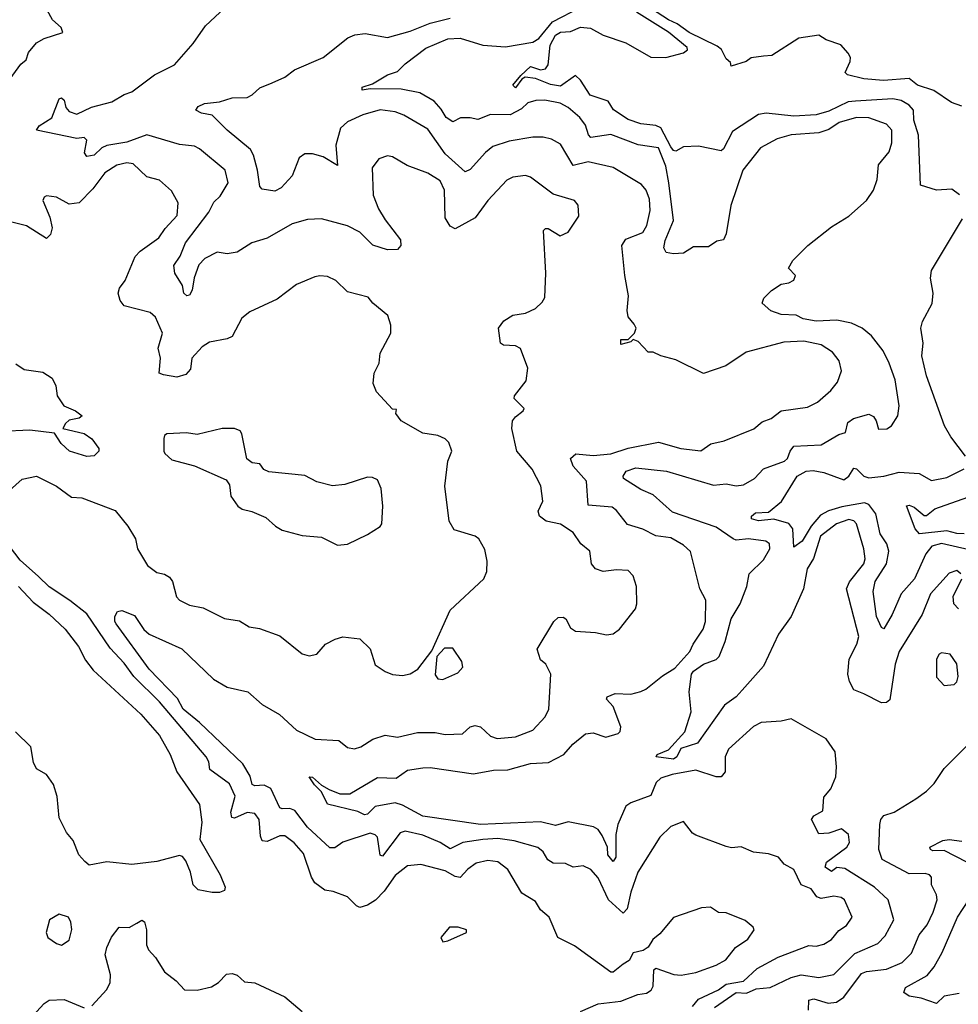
# Model space of a CAD drawing. Extents: x 1268547 to 1425625, y 515768 to 616754.
# Tile 336 of 507: x 1359758 to 1363501, y 578318 to 582246. Entities that reach past the tile are written whole.
import ezdxf

# ---------------------------------------------------------------- set-up
doc = ezdxf.new("R2010")
doc.units = 0

msp = doc.modelspace()

# ---------------------------------------------------------------- linework, layer by layer
at = {"layer": '0CON10XD'}
for points in [[(1359720, 582010), (1359761.9, 582068.1), (1359783.3, 582085), (1359793.3, 582115), (1359825, 582153.3), (1359855, 582171.2), (1359930, 582195), (1359922.5, 582215), (1359888.8, 582245), (1359838.2, 582338.2)], [(1360557.9, 581542.1), (1360589.3, 581595), (1360576.9, 581645), (1360475, 581731.1), (1360455, 581740.9), (1360395, 581747.4), (1360265, 581786.6), (1360185, 581757.2), (1360105, 581744), (1360085, 581733.8), (1360054.6, 581705), (1360025, 581699.3), (1360015.8, 581715), (1360025.9, 581765), (1360015.1, 581775.1), (1359985, 581772.2), (1359824.3, 581805), (1359835, 581822.2), (1359885.9, 581854.1), (1359915, 581930.4), (1359925, 581934.5), (1359934.5, 581925), (1359941.8, 581895), (1359955, 581880), (1359985, 581869.2), (1360043.7, 581896.4), (1360125, 581917.9), (1360175, 581947.8), (1360205, 581958.2), (1360295, 582026.2), (1360375, 582066), (1360449.1, 582150.9), (1360498.8, 582221.2), (1360615, 582330)], [(1363178.3, 581608.3), (1363183.6, 581666.4), (1363225, 581718.8), (1363236.1, 581753.9), (1363236.2, 581805), (1363215, 581828.6), (1363145, 581854.3), (1363095, 581855.8), (1363025.6, 581835), (1362985, 581807.3), (1362945.5, 581794.5), (1362835, 581786.3), (1362779.2, 581770.8), (1362713.1, 581735), (1362642, 581645), (1362594, 581505), (1362575, 581391.2), (1362565, 581368), (1362538.3, 581361.7), (1362505, 581340), (1362445, 581339.2), (1362405.5, 581314.5), (1362365, 581311.9), (1362336.8, 581316.8), (1362327.3, 581335), (1362332.8, 581365), (1362365.2, 581445), (1362347.1, 581595), (1362335, 581660.8), (1362305, 581734.1), (1362225, 581746.8), (1362115, 581787.5), (1362035.3, 581775.3), (1362026.4, 581786.4), (1362014.7, 581825), (1361992.4, 581855), (1361945, 581894.7), (1361912.8, 581912.8), (1361852.5, 581925), (1361816.5, 581923.5), (1361785, 581914.5), (1361759.4, 581890.6), (1361714.2, 581865.8), (1361635, 581867.1), (1361585, 581847.5), (1361555, 581854.5), (1361516.3, 581853.7), (1361485, 581838.1), (1361458.7, 581855), (1361439.1, 581889.1), (1361411.1, 581921.1), (1361353.2, 581953.2), (1361278.8, 581968.8), (1361155, 581970.4), (1361124, 581965), (1361123.6, 581976.4), (1361165, 581990.4), (1361225, 582025.3), (1361265, 582038.4), (1361295, 582068.9), (1361378.2, 582131.8), (1361465, 582169.6), (1361515, 582171.3), (1361605, 582143.8), (1361695, 582137.1), (1361805, 582156.1), (1361828.9, 582171.1), (1361883.2, 582236.8), (1361995.4, 582295)], [(1363515, 581900.4), (1363474.4, 581915), (1363403.5, 581963.5), (1363339.2, 581985), (1363305, 582010.8), (1363203.7, 582003.7), (1363125, 582010), (1363060, 582025), (1363050, 582035), (1363070.7, 582079.3), (1363071.2, 582095), (1363062.3, 582112.3), (1363032.5, 582145), (1362975, 582165.8), (1362945, 582184), (1362865, 582171.9), (1362757, 582103), (1362725, 582100), (1362675, 582094), (1362655, 582079.4), (1362595, 582060), (1362592.5, 582075), (1362575, 582090), (1362556.4, 582126.4), (1362539.8, 582139.8), (1362428.2, 582195), (1362379.7, 582229.7), (1362345, 582245.4), (1362236.5, 582315)], [(1362529.6, 578305), (1362615, 578364.6), (1362657.1, 578362.9), (1362695, 578379.5), (1362751.2, 578385), (1362835.2, 578424.8), (1362874.8, 578435.2), (1362945, 578425.3), (1363005, 578437.3), (1363089.1, 578520.9), (1363180.1, 578559.9), (1363209.4, 578590.6), (1363244.4, 578655), (1363222.3, 578735), (1363167.1, 578785), (1363049, 578859), (1363016.9, 578863.1), (1362995, 578847.3), (1362970.5, 578865), (1362975.3, 578885), (1363056.4, 578945), (1363066.9, 578963.1), (1363063.3, 578995), (1363035, 579018.2), (1362985, 579000.4), (1362945, 578997.5), (1362915.6, 579055), (1362925, 579070), (1362960.9, 579089.1), (1362965.4, 579144.6), (1362993.2, 579176.8), (1363012.5, 579225), (1363016, 579265), (1363010.8, 579325), (1362975, 579377.5), (1362835, 579456.2), (1362795, 579447.5), (1362715, 579442.5), (1362685, 579425.8), (1362584.7, 579335.3), (1362571.8, 579305), (1362571.1, 579245), (1362555, 579225.5), (1362535, 579225.3), (1362455, 579251.8), (1362360.6, 579235), (1362315, 579220.2), (1362296.8, 579203.2), (1362275, 579151.5), (1362195, 579121.4), (1362175, 579108.2), (1362143, 579035), (1362135.8, 578995), (1362135.6, 578905), (1362125, 578887.8), (1362104.1, 578914.1), (1362101.6, 578945), (1362080.9, 578990.9), (1362065, 579015.3), (1362046.2, 579026.1), (1361945, 579045.8), (1361895, 579030.7), (1361835, 579045.7), (1361595, 579034.8), (1361365, 579068.4), (1361285, 579112.8), (1361255, 579121.2), (1361175, 579107.1), (1361145, 579076.9), (1361133.3, 579073.3), (1361106.5, 579086.5), (1360985.7, 579115.7), (1360961.4, 579165), (1360933, 579193), (1360912.9, 579225), (1360925, 579224), (1360961.6, 579191.6), (1360992.5, 579175), (1361035, 579157.3), (1361075, 579157.9), (1361185, 579223.3), (1361259.4, 579220.6), (1361305, 579252.2), (1361365, 579261.1), (1361395, 579263.1), (1361567.1, 579237.1), (1361647.7, 579252.3), (1361705, 579253.6), (1361795, 579278.4), (1361867.5, 579282.5), (1361927.5, 579315), (1361963.9, 579356.1), (1362015, 579396.3), (1362045, 579400.5), (1362095, 579384.1), (1362145, 579398.8), (1362153.3, 579406.7), (1362155.4, 579425), (1362125.3, 579505.3), (1362098, 579535), (1362101.2, 579545), (1362132.4, 579557.6), (1362195, 579554.6), (1362235, 579565.5), (1362255.3, 579574.7), (1362321.4, 579628.6), (1362370.6, 579659.4), (1362430.6, 579725), (1362443.5, 579755), (1362484.4, 579815), (1362493.1, 579845), (1362495, 579930), (1362470, 579975), (1362433.8, 580123.8), (1362405, 580149.1), (1362355, 580179.2), (1362295, 580186.3), (1362243.1, 580213.1), (1362181.5, 580231.5), (1362137.9, 580287.9), (1362120.9, 580300.9), (1362025, 580309.1), (1362018.6, 580405), (1361965.6, 580465), (1361954.4, 580495), (1361975.6, 580514.4), (1362045, 580507.3), (1362115, 580513.3), (1362185, 580536.9), (1362305, 580560.9), (1362395, 580535.4), (1362474.5, 580525.5), (1362515, 580554), (1362567.5, 580565), (1362685.9, 580614.1), (1362718.7, 580641.3), (1362754.7, 580655.3), (1362795, 580685.4), (1362899.6, 580700.4), (1362940.2, 580719.8), (1362993.3, 580766.7), (1363020, 580800), (1363035.6, 580845), (1363026.4, 580885), (1362999.1, 580919.1), (1362955, 580949.1), (1362885, 580963.5), (1362805, 580958.7), (1362655, 580919.6), (1362574.2, 580865), (1362485, 580833.8), (1362375, 580888.6), (1362314.5, 580904.5), (1362285, 580918.8), (1362265, 580920), (1362225, 580962.5), (1362205, 580970), (1362195, 580960), (1362155, 580950), (1362155, 580970), (1362185, 580970), (1362210, 580995), (1362216.7, 581015), (1362208.3, 581031.7), (1362185, 581060), (1362180, 581085), (1362185.5, 581144.5), (1362170.9, 581225), (1362160, 581345), (1362175, 581370.5), (1362242.7, 581397.3), (1362259.5, 581425), (1362272.9, 581485), (1362269.1, 581529.1), (1362256.4, 581565), (1362237.6, 581587.6), (1362125, 581656.2), (1362025, 581679), (1361965, 581664.2), (1361915, 581749.1), (1361878.8, 581768.8), (1361845, 581776.8), (1361805, 581777.1), (1361709.4, 581760.6), (1361645, 581739.3), (1361615, 581716.4), (1361555, 581647.8), (1361535, 581638.9), (1361455, 581710.5), (1361385, 581808.8), (1361290, 581865), (1361255, 581878.4), (1361195, 581885.9), (1361126.2, 581866.2), (1361065, 581838.8), (1361037.6, 581812.4), (1361018.5, 581745), (1361025.5, 581664.5), (1360968.3, 581698.2), (1360925, 581710.3), (1360895, 581710.4), (1360872.1, 581695), (1360845, 581623.1), (1360800.8, 581575), (1360775, 581561.9), (1360725, 581570), (1360715, 581580), (1360706.5, 581645), (1360690.5, 581705), (1360677.9, 581727.9), (1360584.6, 581804.6), (1360525.3, 581865.3), (1360482.2, 581872.2), (1360460.8, 581885), (1360470.1, 581899.9), (1360495, 581911.3), (1360555, 581917.5), (1360605, 581934), (1360665, 581935.8), (1360685, 581945.8), (1360715.6, 581974.4), (1360765, 581994.4), (1360815, 582016.4), (1360854.3, 582045), (1360968.1, 582095), (1361067, 582173), (1361095, 582185.6), (1361135, 582190.6), (1361225, 582174.5), (1361315, 582200), (1361395, 582231.2), (1361475, 582251.6)], [(1361757.1, 582022.9), (1361795, 582058.8), (1361835, 582045.9), (1361855, 582049.1), (1361865.2, 582065), (1361873.6, 582143.6), (1361895, 582183.3), (1361915, 582195.6), (1361955, 582198.8), (1361995, 582215.9), (1362035, 582211.7), (1362085, 582184.5), (1362175, 582152.7), (1362275, 582095.7), (1362335, 582094.5), (1362405, 582112.9), (1362421.9, 582125), (1362419.5, 582135), (1362345, 582195.3), (1362218.4, 582275)], [(1363506.8, 581546.8), (1363475, 581570), (1363415, 581566), (1363351.2, 581585), (1363342, 581785), (1363323.9, 581845), (1363322.7, 581885), (1363305.5, 581905), (1363273.4, 581923.4), (1363240.4, 581930.4), (1363091.1, 581921.1), (1363062.2, 581917.8), (1362985, 581881.1), (1362934.3, 581865.7), (1362845, 581860.3), (1362735, 581872.3), (1362705, 581867), (1362600.2, 581799.8), (1362565, 581730), (1362555, 581722), (1362465, 581741.2), (1362405, 581738.8), (1362375, 581721.2), (1362365, 581724.2), (1362355, 581737.8), (1362314.6, 581814.6), (1362295, 581823), (1362235, 581829.8), (1362185, 581847.6), (1362125.8, 581885.8), (1362105, 581920), (1362033.6, 581945), (1361994.8, 582004.8), (1361975, 582022.5), (1361915, 581980.5), (1361875, 581987), (1361815, 582011), (1361774.2, 582015.8), (1361761.1, 582008.9), (1361735, 581974.4), (1361724.3, 581985), (1361757.1, 582022.9)], [(1362441.2, 578308.8), (1362465, 578338), (1362544.5, 578375), (1362575, 578398.1), (1362645, 578409.7), (1362698.8, 578461.2), (1362783.4, 578506.6), (1362905, 578553.1), (1362935, 578550.4), (1362965, 578558.4), (1362995, 578576.9), (1363025, 578611.8), (1363055, 578632.2), (1363077.5, 578665), (1363048.1, 578735), (1363034.6, 578744.6), (1363005, 578749.6), (1362955, 578740.5), (1362937, 578747), (1362915, 578778.6), (1362874.4, 578795), (1362846, 578855), (1362807.5, 578877.5), (1362784.2, 578904.2), (1362745, 578917.5), (1362685, 578924.3), (1362635.9, 578945.9), (1362597.3, 578942.7), (1362575, 578947.5), (1362455, 578992.5), (1362441.1, 579001.1), (1362405, 579047.5), (1362355, 579026.7), (1362310.8, 578985), (1362222.7, 578845), (1362194.8, 578765.2), (1362180.6, 578699.4), (1362165, 578680.9), (1362105.6, 578735), (1362065, 578822), (1362035.4, 578855.4), (1362005, 578870), (1361965, 578864.4), (1361935, 578879.5), (1361885, 578880.4), (1361864.2, 578894.2), (1361845, 578925.5), (1361825, 578942.8), (1361730.6, 578970.6), (1361665, 578979.5), (1361605, 578975.5), (1361525, 578963.9), (1361475, 578938.1), (1361435, 578963.7), (1361365, 578992.1), (1361295, 579009.2), (1361275, 579001.5), (1361205, 578908.6), (1361195, 578912.5), (1361185, 578984.4), (1361175, 578994.6), (1361155, 579000.7), (1361046.9, 578965), (1361015, 578942.6), (1360995, 578942), (1360905, 579023.9), (1360855, 579090.8), (1360835, 579099.3), (1360805, 579097.1), (1360795, 579101.8), (1360759, 579179), (1360732.6, 579192.6), (1360695, 579190), (1360685, 579194.5), (1360677.6, 579227.6), (1360647.1, 579277.1), (1360475, 579442.4), (1360409.1, 579495), (1360387.7, 579537.7), (1360273.7, 579655), (1360142.5, 579835), (1360136.7, 579845), (1360137.5, 579865), (1360147.5, 579885), (1360165, 579888.8), (1360215, 579869.2), (1360253.5, 579813.5), (1360274.7, 579794.7), (1360405, 579735.5), (1360530.6, 579615), (1360585, 579582.9), (1360668, 579565), (1360725, 579514.4), (1360793.4, 579473.4), (1360861.5, 579411.5), (1360936, 579376), (1361030.9, 579370.9), (1361065, 579342.5), (1361093, 579337), (1361118.8, 579345), (1361165.8, 579375), (1361215, 579391.2), (1361265, 579383.8), (1361345, 579401.9), (1361415, 579401.8), (1361455, 579394.3), (1361523.3, 579396.7), (1361555, 579424.5), (1361575, 579429.6), (1361595, 579424.5), (1361635, 579387.5), (1361661.7, 579378.3), (1361735, 579384.4), (1361805, 579412), (1361853.3, 579465), (1361868.8, 579495), (1361876.2, 579635), (1361856.7, 579675), (1361835, 579692.5), (1361822, 579735), (1361887.8, 579845), (1361905, 579860.6), (1361925, 579862.9), (1361935.6, 579855), (1361955, 579820), (1361975, 579806.4), (1362055, 579801.5), (1362098.8, 579791.2), (1362125, 579796), (1362150, 579815), (1362213.8, 579895), (1362219.2, 579915), (1362217.5, 579985), (1362205, 580026.7), (1362185, 580048.6), (1362138.7, 580051.3), (1362085, 580044.4), (1362054.6, 580054.6), (1362038.5, 580075), (1362031.9, 580125), (1361995.3, 580155), (1361965, 580200.3), (1361915, 580233.3), (1361858, 580245), (1361830.9, 580265), (1361825.6, 580285), (1361844.6, 580325), (1361836.8, 580386.8), (1361802.1, 580452.1), (1361740, 580525), (1361720.6, 580615), (1361722.7, 580645), (1361735, 580661.9), (1361766.2, 580685), (1361770, 580695), (1361730, 580735), (1361731.2, 580745), (1361778.1, 580805), (1361784.4, 580855), (1361755, 580934.3), (1361735, 580944.4), (1361687.5, 580947.5), (1361675.8, 580955.8), (1361667.1, 581015), (1361689.2, 581045), (1361725, 581066.5), (1361774.5, 581075.5), (1361815, 581093.8), (1361841.7, 581118.3), (1361852.4, 581137.6), (1361856.2, 581235), (1361846.7, 581405), (1361855, 581413.3), (1361865, 581413.3), (1361913, 581383), (1361945, 581397.5), (1361987.5, 581462.5), (1361985.4, 581505.4), (1361971.2, 581525), (1361885, 581549.4), (1361795, 581617.5), (1361775, 581624.2), (1361725, 581617.5), (1361700.8, 581605), (1361625, 581524.5), (1361574.7, 581455.3), (1361495, 581411.2), (1361475, 581421.8), (1361454.7, 581455), (1361452.2, 581565), (1361435, 581602.2), (1361385, 581633.3), (1361303.7, 581663.7), (1361245, 581698.1), (1361225, 581701.9), (1361190, 581690), (1361163.1, 581655), (1361168.2, 581545), (1361188.6, 581491.4), (1361215, 581447.3), (1361277.2, 581367.2), (1361278.3, 581345), (1361265, 581329.5), (1361225, 581327), (1361165.6, 581345.6), (1361115, 581397.9), (1361065, 581423.1), (1360961.3, 581451.3), (1360905, 581448.2), (1360845, 581431.1), (1360745, 581374.3), (1360683.9, 581356.1), (1360625, 581318.9), (1360585, 581311.1), (1360545, 581317.9), (1360496.6, 581293.4), (1360472.4, 581267.6), (1360454.1, 581215.9), (1360445, 581166.2), (1360435, 581146.2), (1360425, 581144), (1360412.2, 581155), (1360407.5, 581185), (1360376.2, 581235), (1360373.1, 581265), (1360398.2, 581301.8), (1360418.6, 581355), (1360512.5, 581477.5), (1360532.7, 581517.3), (1360557.9, 581542.1)], [(1359703.8, 580355), (1359767.7, 580412.3), (1359825, 580424.3), (1359905, 580384.5), (1359965, 580341.5), (1360005, 580337.7), (1360138.2, 580288.2), (1360189.5, 580225), (1360219.5, 580175), (1360227.5, 580135), (1360268.1, 580068.1), (1360305, 580040), (1360335, 580034), (1360355, 580021.2), (1360367.5, 580005), (1360383.1, 579943.1), (1360395, 579930), (1360435, 579910), (1360489.7, 579899.7), (1360575, 579856.7), (1360635, 579847.5), (1360673.6, 579823.6), (1360713.6, 579816.4), (1360795, 579788), (1360885, 579716.2), (1360911.7, 579708.3), (1360942.5, 579715), (1360977.5, 579755), (1361015.9, 579774.1), (1361046.1, 579783.9), (1361115, 579776.2), (1361155.7, 579735.7), (1361175, 579672), (1361215, 579646), (1361245, 579634.2), (1361285, 579629.2), (1361315, 579635.8), (1361345.6, 579655), (1361401.4, 579728.6), (1361475, 579890.6), (1361608.8, 580015), (1361621.2, 580045), (1361622, 580085), (1361612.3, 580132.3), (1361588.8, 580175), (1361575, 580186), (1361490.3, 580210.3), (1361470.8, 580245), (1361452.9, 580385), (1361466, 580485), (1361480.8, 580525), (1361469.4, 580559.4), (1361455, 580573.8), (1361425, 580587.1), (1361365, 580596), (1361278.8, 580645), (1361257.5, 580675), (1361260, 580690), (1361245, 580692.5), (1361181.2, 580761.2), (1361168, 580795), (1361172, 580835), (1361191.4, 580875), (1361195.7, 580915), (1361238.6, 580995), (1361237.4, 581027.4), (1361225.6, 581065), (1361166, 581115), (1361148.1, 581138.1), (1361065, 581160), (1361018.8, 581205), (1360985, 581220.6), (1360955, 581224.3), (1360935, 581219.4), (1360861.1, 581188.9), (1360785, 581130.6), (1360675, 581080), (1360643.8, 581055), (1360605, 580981.4), (1360585, 580971.9), (1360515, 580958.6), (1360485, 580940), (1360444.3, 580895), (1360438.5, 580851.5), (1360420.2, 580829.8), (1360385, 580820), (1360331.2, 580828.8), (1360314, 580835), (1360318.9, 580895), (1360310, 580935), (1360327.5, 580995), (1360299.1, 581059.1), (1360278.1, 581078.1), (1360175, 581104.6), (1360159.1, 581125), (1360151.1, 581155), (1360155.5, 581174.5), (1360178.1, 581205), (1360218.8, 581301.2), (1360237.6, 581322.4), (1360312.5, 581375), (1360337.4, 581412.6), (1360385.6, 581465), (1360389.2, 581515), (1360363, 581563), (1360315, 581605.6), (1360265, 581619.4), (1360210, 581670), (1360185, 581674), (1360145, 581665.3), (1360097.7, 581635), (1360049, 581571), (1359995, 581514.5), (1359955, 581509.2), (1359905, 581538), (1359865, 581542.5), (1359855, 581537.5), (1359850, 581525), (1359878.3, 581458.3), (1359887.1, 581415), (1359881.2, 581388.8), (1359865, 581373.3), (1359785, 581423.3), (1359695, 581446.5)], [(1363511.2, 580035), (1363495, 580048), (1363465, 580038), (1363390, 579955), (1363357.6, 579872.4), (1363265.2, 579725), (1363250.2, 579675), (1363227.7, 579532.3), (1363215, 579522.2), (1363195, 579520.9), (1363124.2, 579555.8), (1363085, 579572), (1363066.9, 579605), (1363060.6, 579635), (1363066.4, 579695), (1363097, 579755), (1363104.8, 579785), (1363055.2, 579975), (1363067.4, 580002.6), (1363124.5, 580075), (1363129.3, 580095), (1363124.1, 580135), (1363095.3, 580235), (1363085, 580246.4), (1363065, 580251.6), (1363016, 580235), (1362951.5, 580185), (1362923.6, 580096.4), (1362898.2, 580055), (1362884.6, 579975), (1362835.3, 579865), (1362784.7, 579795), (1362725, 579667.3), (1362638.8, 579571.2), (1362615, 579544.5), (1362568.3, 579511.8), (1362460.9, 579359.1), (1362395, 579338.9), (1362378.5, 579305), (1362365, 579296.2), (1362296.7, 579305), (1362300.8, 579315), (1362345, 579333.6), (1362410.8, 579405), (1362435.8, 579485), (1362428.5, 579565), (1362437, 579635), (1362445, 579647.1), (1362485, 579675.2), (1362536.1, 579693.9), (1362548.2, 579705), (1362571.8, 579765), (1362595.4, 579855), (1362631, 579915), (1362657.5, 579985), (1362666.6, 580035), (1362725, 580091.1), (1362749.6, 580135), (1362747.8, 580155), (1362733.8, 580165), (1362665, 580174.8), (1362615, 580169.3), (1362603.2, 580175), (1362535, 580220.9), (1362360.8, 580280.8), (1362285, 580350), (1362235, 580371.3), (1362165.6, 580415), (1362164.5, 580425), (1362176.5, 580445), (1362215, 580458.6), (1362337.5, 580445), (1362525, 580389.1), (1362575, 580393.5), (1362615, 580386.8), (1362645, 580389.5), (1362688.8, 580415), (1362725, 580453.6), (1362808.6, 580485), (1362820, 580495), (1362830.3, 580525), (1362845.2, 580544.8), (1362955, 580549.1), (1363025, 580590.9), (1363050.9, 580599.1), (1363061.4, 580638.6), (1363083.5, 580655), (1363145, 580671.6), (1363162.7, 580662.7), (1363174.2, 580645), (1363182.7, 580612.7), (1363216.6, 580613.4), (1363234.5, 580625.5), (1363260.5, 580665), (1363265.5, 580705), (1363249.1, 580809.1), (1363225.4, 580875.4), (1363202.2, 580925), (1363155.5, 580985), (1363117.5, 581015), (1363075, 581034.7), (1363017.5, 581047.5), (1362935, 581043.2), (1362882.9, 581052.9), (1362855, 581066.4), (1362795, 581069.1), (1362753.8, 581083.8), (1362719.2, 581115), (1362725.7, 581135), (1362756, 581165), (1362795, 581190.8), (1362825, 581196), (1362845, 581206.7), (1362852.5, 581225), (1362824, 581254), (1362841.1, 581285), (1362900.8, 581345), (1362995, 581418.7), (1363065, 581462.1), (1363135, 581524.7), (1363163.8, 581565), (1363178.3, 581608.3)], [(1363530.6, 580505), (1363471.1, 580581.1), (1363446.7, 580625), (1363374.3, 580825), (1363355.6, 580905), (1363360.8, 580955), (1363351.9, 581015), (1363358.3, 581041.7), (1363396.7, 581113.3), (1363401.1, 581155), (1363390.5, 581215), (1363394.5, 581245), (1363518.3, 581451.7)], [(1359742.7, 580872.7), (1359775, 580850), (1359850, 580840), (1359886.7, 580815), (1359902, 580785), (1359906.7, 580745), (1359933.3, 580705), (1359980, 580685), (1360006.7, 580665), (1359995, 580656.7), (1359955, 580647.5), (1359940, 580635), (1359930, 580615), (1360014.4, 580594.4), (1360045, 580573.8), (1360073.8, 580535), (1360073.3, 580525), (1360055, 580506.2), (1360025, 580502.5), (1359956.2, 580525), (1359922.9, 580555), (1359896.7, 580596.7), (1359798, 580608), (1359685, 580602.9)], [(1361025, 580149.2), (1361065, 580153.1), (1361145, 580191.4), (1361195, 580224.3), (1361202.5, 580235), (1361206.2, 580305), (1361199.4, 580375), (1361185, 580410), (1361165, 580420), (1361145, 580420.6), (1361055, 580391.9), (1361005, 580385.7), (1360942.7, 580402.7), (1360895, 580427.1), (1360751.4, 580441.4), (1360731.4, 580451.4), (1360715, 580473.3), (1360685, 580477.5), (1360663.9, 580493.9), (1360643.9, 580593.9), (1360636.7, 580605), (1360615, 580614.2), (1360565, 580614.4), (1360465, 580591.4), (1360423, 580597), (1360345, 580593.8), (1360335, 580586.7), (1360332, 580575), (1360332.5, 580525), (1360336.2, 580515), (1360365, 580490), (1360455, 580465.8), (1360580.7, 580410.7), (1360595, 580390), (1360600, 580345), (1360627.5, 580305), (1360645, 580292.5), (1360683.8, 580283.8), (1360739.2, 580259.2), (1360777.5, 580225), (1360805, 580209.2), (1360885, 580188.6), (1360961.2, 580181.2), (1361025, 580149.2)], [(1363545, 580131.2), (1363435, 580156.2), (1363395.9, 580145), (1363371.3, 580115), (1363326.6, 580015), (1363272.9, 579955), (1363237.2, 579872.8), (1363205, 579816.2), (1363195, 579820.8), (1363175.7, 579865), (1363161.6, 579965), (1363170, 580005), (1363214.6, 580075.4), (1363223.8, 580125), (1363216.9, 580155), (1363190.4, 580195), (1363172.8, 580275), (1363145, 580311.8), (1363127.8, 580317.8), (1363037.4, 580302.6), (1362983.2, 580286.8), (1362951.5, 580268.5), (1362914.9, 580225.1), (1362878.5, 580165), (1362845, 580141.1), (1362840.8, 580215), (1362825.7, 580235.7), (1362765, 580253.2), (1362705, 580246.7), (1362676, 580255), (1362677.1, 580265), (1362692, 580278), (1362745, 580281.4), (1362795.9, 580324.1), (1362858.1, 580425), (1362895, 580444.5), (1362922.5, 580447.5), (1362965, 580439), (1363045, 580410.6), (1363065, 580424.5), (1363085, 580456.7), (1363095, 580454.6), (1363125, 580424.7), (1363145, 580417.4), (1363204.3, 580424.3), (1363265, 580440), (1363345, 580434.8), (1363395, 580406.8), (1363455, 580420), (1363525, 580454.4)], [(1363525.4, 580194.6), (1363495, 580195.7), (1363455, 580206.8), (1363346.7, 580195), (1363329.5, 580215), (1363294.2, 580305.8), (1363305, 580308.6), (1363325, 580301.5), (1363365, 580267.5), (1363375, 580267.5), (1363407.5, 580295), (1363539.4, 580340.6)], [(1361995, 578288.8), (1362065, 578320), (1362155, 578330), (1362223.6, 578356.4), (1362258.3, 578361.7), (1362275.9, 578374.1), (1362285, 578390), (1362287.5, 578455), (1362295, 578462.5), (1362367.2, 578437.3), (1362395.4, 578434.6), (1362455, 578444.5), (1362536.1, 578473.9), (1362574.7, 578495.3), (1362612.9, 578545), (1362662, 578578), (1362687.5, 578615), (1362683.8, 578625), (1362651.7, 578651.7), (1362575, 578682.2), (1362544.5, 578684.5), (1362512.5, 578705), (1362476.8, 578703.2), (1362365, 578663.8), (1362311.2, 578598.8), (1362283.1, 578576.9), (1362264.5, 578545.5), (1362245, 578532.5), (1362205, 578523.3), (1362188, 578492), (1362165, 578477.5), (1362125, 578446.7), (1362115, 578446.7), (1361970.9, 578550.9), (1361904.4, 578584.4), (1361870, 578665), (1361835.6, 578695), (1361815, 578727.5), (1361761.1, 578761.1), (1361705.3, 578855.3), (1361665, 578886.2), (1361625, 578891.6), (1361578.5, 578881.5), (1361545, 578857.5), (1361515, 578824.4), (1361495, 578827.3), (1361455, 578850), (1361357.5, 578875), (1361305, 578870.6), (1361255, 578831.4), (1361211.2, 578768.8), (1361176.7, 578733.3), (1361145, 578713.6), (1361115, 578704.3), (1361100.6, 578710.6), (1361065, 578746.2), (1361008.3, 578768.3), (1360975, 578773.5), (1360935, 578803.1), (1360921.9, 578825), (1360889.3, 578919.3), (1360852, 578962), (1360815, 578989.4), (1360795, 578990.3), (1360745, 578967.6), (1360725, 578970.5), (1360718.1, 578988.1), (1360712.7, 579055), (1360695, 579079.2), (1360665, 579083), (1360615, 579060.2), (1360603.7, 579063.7), (1360600.3, 579085), (1360617.6, 579147.6), (1360595, 579196.9), (1360516.7, 579255), (1360512, 579285), (1360501.1, 579305), (1360315.7, 579525), (1360213.3, 579625), (1360175, 579678.9), (1360118.3, 579738.3), (1360025, 579875.3), (1359958.3, 579928.3), (1359875, 579983.3), (1359833.2, 580025), (1359760.1, 580090.1), (1359716.8, 580145)], [(1363502, 579895), (1363484.2, 579915), (1363480.8, 579945), (1363515.7, 580015)], [(1359752.3, 579985), (1359811.7, 579921.7), (1359875, 579874.6), (1359939.1, 579815), (1359992.3, 579745), (1360020.2, 579690.2), (1360050.5, 579650.5), (1360241.1, 579475), (1360315, 579390.6), (1360357.5, 579315), (1360384.6, 579244.6), (1360474.4, 579115), (1360484.4, 579045), (1360476.2, 578975), (1360556.7, 578835), (1360577.5, 578785), (1360575, 578772.5), (1360555, 578763.8), (1360525, 578763.3), (1360470, 578775), (1360450, 578795), (1360438.8, 578845), (1360420.7, 578890.7), (1360407.3, 578907.3), (1360395, 578912), (1360305, 578888), (1360205, 578876), (1360105, 578886), (1360035, 578872.5), (1360017, 578887), (1359993.9, 578913.9), (1359971.2, 578971.2), (1359945, 579003.8), (1359915, 579061.2), (1359907.5, 579147.5), (1359892.5, 579195), (1359864.2, 579234.2), (1359825, 579257.5), (1359813, 579283), (1359801.9, 579345), (1359741.5, 579405)], [(1361445, 579614.2), (1361505, 579640.6), (1361525, 579663.3), (1361520.6, 579685), (1361485, 579738), (1361452, 579738), (1361421.2, 579705), (1361415, 579632.5), (1361425, 579616.2), (1361445, 579614.2)], [(1363445, 579590), (1363485, 579594), (1363495.5, 579604.5), (1363500.8, 579625), (1363495, 579676.7), (1363469.2, 579715), (1363435, 579719.5), (1363425, 579714.2), (1363414.5, 579695), (1363415, 579622.5), (1363445, 579590)], [(1362903.5, 578295), (1362905.8, 578335), (1362925, 578339.4), (1362981.9, 578321.9), (1363015, 578326.9), (1363045, 578346), (1363115, 578441.4), (1363135, 578448.8), (1363215, 578457.7), (1363277.5, 578485), (1363315, 578522.5), (1363344.7, 578595), (1363376.8, 578635), (1363401.4, 578685), (1363416.6, 578735), (1363414.6, 578755), (1363394.6, 578795), (1363394.5, 578825), (1363386.9, 578835), (1363369.9, 578839.9), (1363305, 578838.6), (1363197.1, 578895), (1363184.4, 578935), (1363187.9, 579035), (1363191.8, 579055), (1363205, 579071.4), (1363245, 579084), (1363332, 579138), (1363375, 579167.5), (1363405, 579198.8), (1363445, 579258.8), (1363582.5, 579395)], [(1363535.7, 578885), (1363445, 578931.8), (1363399.8, 578929.8), (1363390, 578935), (1363387.5, 578945), (1363439.2, 578970.9), (1363465, 578974.8), (1363515, 578969.2)], [(1363505, 578360.9), (1363445, 578350), (1363415, 578320.8), (1363352.8, 578342.8), (1363305, 578350), (1363284.2, 578365), (1363290.5, 578385), (1363376.9, 578433.1), (1363405, 578467.5), (1363437.3, 578525), (1363498.4, 578665), (1363543.2, 578735)], [(1359925, 578554.2), (1359955, 578573.3), (1359965.7, 578615.7), (1359962, 578645), (1359952, 578665), (1359915, 578678.1), (1359876.7, 578655), (1359863.3, 578605), (1359870, 578585), (1359905, 578560), (1359925, 578554.2)], [(1360045, 578312), (1360105, 578377.5), (1360118, 578405), (1360120.3, 578435), (1360099.2, 578515), (1360104.7, 578545), (1360124.3, 578585.7), (1360154.5, 578625.5), (1360195, 578624.1), (1360225, 578641.2), (1360245, 578653.1), (1360255, 578647.1), (1360264.1, 578615), (1360263.6, 578555), (1360272, 578535), (1360298.8, 578505), (1360335, 578447.1), (1360381.8, 578411.8), (1360415, 578376.2), (1360465, 578374.2), (1360522.1, 578387.9), (1360551.2, 578405), (1360582.5, 578437.5), (1360605, 578441.2), (1360625, 578433.6), (1360655, 578407.3), (1360695, 578403.4), (1360815, 578347.1), (1360885, 578288.8)], [(1361445, 578567.5), (1361465, 578571.2), (1361540, 578605), (1361540, 578615), (1361506.1, 578626.1), (1361472.5, 578625), (1361437.5, 578585), (1361445, 578567.5)], [(1359765, 578222.9), (1359855, 578321.4), (1359875, 578334.3), (1359935, 578336.5), (1360015, 578304.4)]]:
    msp.add_lwpolyline(points, dxfattribs=at)

doc.saveas('drawing.dxf')
